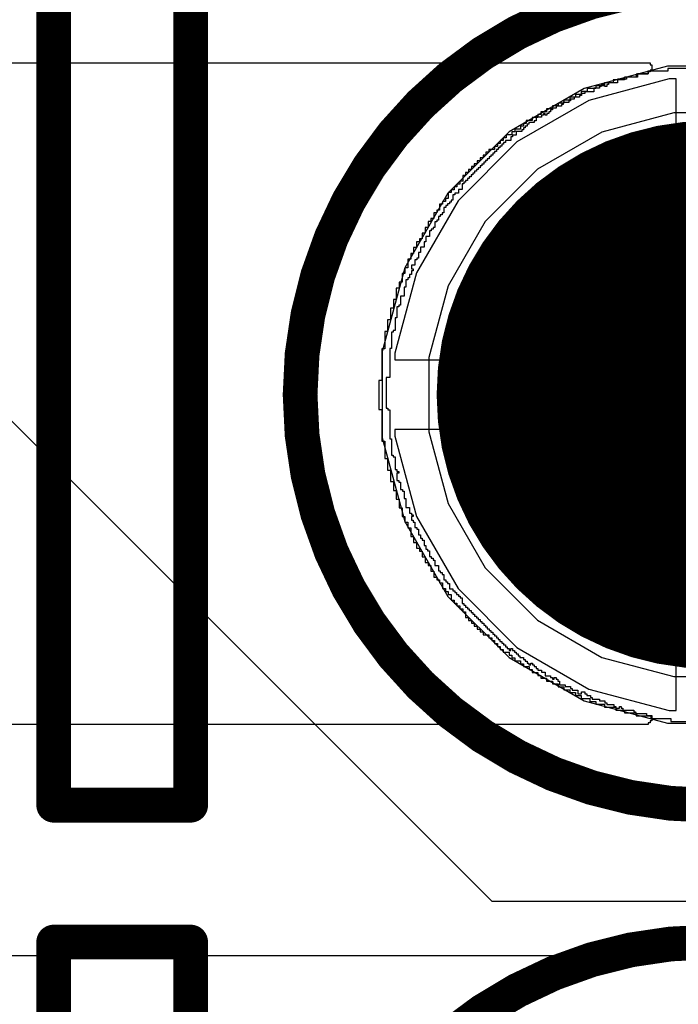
# Model space of a CAD drawing. Header units: millimetres. Extents: x -0.08 to 3.17, y -0.08 to 4.88.
# Tile 259 of 288: x 2.83 to 2.92, y 3.31 to 3.45. Entities that reach past the tile are written whole.
import ezdxf

# ---------------------------------------------------------------- set-up
doc = ezdxf.new("R2010")
doc.units = ezdxf.units.MM
doc.header["$MEASUREMENT"] = 0
for name, color, linetype in [('BottomLayer', 5, 'Continuous'), ('BottomOverlay', 54, 'Continuous'), ('BottomSolder', 6, 'Continuous'), ('Mechanical15', 56, 'Continuous'), ('MidLayer1', 16, 'Continuous'), ('MidLayer2', 76, 'Continuous'), ('MultiLayer', 9, 'Continuous'), ('PadHoleLayer', 156, 'Continuous'), ('TopLayer', 1, 'Continuous'), ('TopOverlay', 2, 'Continuous'), ('TopSolder', 216, 'Continuous')]:
    doc.layers.add(name, color=color, linetype=linetype)

# ---------------------------------------------------------------- blocks, each defined once
blk = doc.blocks.new('MK125002GO_483')
at = {"layer": 'BottomLayer', "const_width": 0.03543}
blk.add_lwpolyline([(0.05118, 0, 1), (0.08661, 0, 1)], format="xyb", close=True, dxfattribs=at)
at = {"layer": 'BottomSolder', "const_width": 0.03943}
blk.add_lwpolyline([(0.04918, 0, 1), (0.08861, 0, 1)], format="xyb", close=True, dxfattribs=at)
at = {"layer": 'Mechanical15', "const_width": 0.005}
for points in [[(-0.11614, 0.09449), (-0.00984, 0.09449)], [(-0.00984, 0.09449), (-0.00984, 0.0748)], [(0.00985, 0.09449), (0.12796, 0.09449)], [(0.00985, 0.09449), (0.00985, 0.0748)], [(-0.11614, 0.0748), (-0.00984, 0.0748)], [(0.00985, 0.0748), (0.12796, 0.0748)]]:
    blk.add_lwpolyline(points, dxfattribs=at)
at = {"layer": 'Mechanical15'}
for points, const_width in [([(-0.01109, 0.09449, 1), (-0.00859, 0.09449, 1)], 0.0025), ([(-0.01109, 0.09449, 1), (-0.00859, 0.09449, 1)], 0.0025), ([(0.0086, 0.09449, 1), (0.0111, 0.09449, 1)], 0.0025), ([(0.0086, 0.09449, 1), (0.0111, 0.09449, 1)], 0.0025), ([(-0.01109, 0.0748, 1), (-0.00859, 0.0748, 1)], 0.0025), ([(-0.01109, 0.0748, 1), (-0.00859, 0.0748, 1)], 0.0025), ([(0.0086, 0.0748, 1), (0.0111, 0.0748, 1)], 0.0025), ([(0.0086, 0.0748, 1), (0.0111, 0.0748, 1)], 0.0025), ([(-0.00983, 0, 1), (-0.12795, 0, 1)], 0.005), ([(0.12796, 0, 1), (0.00984, 0, 1)], 0.005)]:
    blk.add_lwpolyline(points, format="xyb", close=True, dxfattribs=dict(at, const_width=const_width))
at = {"layer": 'MidLayer1', "const_width": 0.03543}
blk.add_lwpolyline([(0.05118, 0, 1), (0.08661, 0, 1)], format="xyb", close=True, dxfattribs=at)
at = {"layer": 'MidLayer2', "const_width": 0.03543}
blk.add_lwpolyline([(0.05118, 0, 1), (0.08661, 0, 1)], format="xyb", close=True, dxfattribs=at)
at = {"layer": 'MultiLayer', "const_width": 0.03543}
blk.add_lwpolyline([(0.05118, 0, 1), (0.08661, 0, 1)], format="xyb", close=True, dxfattribs=at)
at = {"layer": 'PadHoleLayer', "const_width": 0.01969}
blk.add_lwpolyline([(0.05905, 0, 1), (0.07874, 0, 1)], format="xyb", close=True, dxfattribs=at)
at = {"layer": 'TopLayer', "const_width": 0.03543}
blk.add_lwpolyline([(0.05118, 0, 1), (0.08661, 0, 1)], format="xyb", close=True, dxfattribs=at)
at = {"layer": 'TopSolder', "const_width": 0.03943}
blk.add_lwpolyline([(0.04918, 0, 1), (0.08861, 0, 1)], format="xyb", close=True, dxfattribs=at)

msp = doc.modelspace()

# ---------------------------------------------------------------- linework, layer by layer
at = {"layer": 'BottomLayer'}
for p, q in [((2.92291, 3.44291), (2.9109, 3.43969)), ((2.93535, 3.44291), (2.92291, 3.44291)), ((2.9109, 3.43969), (2.90013, 3.43347)), ((2.90013, 3.43347), (2.89133, 3.42468)), ((2.89133, 3.42468), (2.88511, 3.4139)), ((2.88511, 3.4139), (2.88189, 3.40189)), ((2.88189, 3.40189), (2.88189, 3.38945)), ((2.88189, 3.38945), (2.88511, 3.37743)), ((2.88511, 3.37743), (2.89133, 3.36666)), ((2.89133, 3.36666), (2.90013, 3.35786)), ((2.90013, 3.35786), (2.9109, 3.35164)), ((2.9109, 3.35164), (2.92291, 3.34842)), ((2.92291, 3.34842), (2.93535, 3.34842))]:
    msp.add_line(p, q, dxfattribs=at)
at = {"layer": 'BottomOverlay'}
for p, q in [((2.92006, 3.44177), (2.9184, 3.44177)), ((2.9184, 3.44177), (2.9184, 3.44136)), ((2.92297, 3.44219), (2.92006, 3.44219)), ((2.92006, 3.44219), (2.92006, 3.44177)), ((2.93461, 3.4426), (2.92297, 3.4426)), ((2.92297, 3.4426), (2.92297, 3.44219)), ((2.91508, 3.44052), (2.91383, 3.44052)), ((2.91383, 3.44052), (2.91383, 3.44011)), ((2.91674, 3.44094), (2.91508, 3.44094)), ((2.91508, 3.44094), (2.91508, 3.44052)), ((2.9184, 3.44136), (2.91674, 3.44136)), ((2.91674, 3.44136), (2.91674, 3.44094)), ((2.9105, 3.43886), (2.90967, 3.43886)), ((2.90967, 3.43886), (2.90967, 3.43845)), ((2.91133, 3.43928), (2.9105, 3.43928)), ((2.9105, 3.43928), (2.9105, 3.43886)), ((2.91258, 3.43969), (2.91133, 3.43969)), ((2.91133, 3.43969), (2.91133, 3.43928)), ((2.91383, 3.44011), (2.91258, 3.44011)), ((2.91258, 3.44011), (2.91258, 3.43969)), ((2.90801, 3.43761), (2.90718, 3.43761)), ((2.90718, 3.43761), (2.90718, 3.4372)), ((2.90884, 3.43803), (2.90801, 3.43803)), ((2.90801, 3.43803), (2.90801, 3.43761)), ((2.90967, 3.43845), (2.90884, 3.43845)), ((2.90884, 3.43845), (2.90884, 3.43803)), ((2.90551, 3.43637), (2.90468, 3.43637)), ((2.90468, 3.43637), (2.90468, 3.43595)), ((2.90635, 3.43678), (2.90551, 3.43678)), ((2.90551, 3.43678), (2.90551, 3.43637)), ((2.90718, 3.4372), (2.90635, 3.4372)), ((2.90635, 3.4372), (2.90635, 3.43678)), ((2.9026, 3.4347), (2.90219, 3.4347)), ((2.90219, 3.4347), (2.90219, 3.43429)), ((2.90344, 3.43512), (2.9026, 3.43512)), ((2.9026, 3.43512), (2.9026, 3.4347)), ((2.90427, 3.43554), (2.90344, 3.43554)), ((2.90344, 3.43554), (2.90344, 3.43512)), ((2.90468, 3.43595), (2.90427, 3.43595)), ((2.90427, 3.43595), (2.90427, 3.43554)), ((2.90094, 3.43346), (2.90053, 3.43346)), ((2.90053, 3.43346), (2.90053, 3.43304)), ((2.90177, 3.43387), (2.90094, 3.43387)), ((2.90094, 3.43387), (2.90094, 3.43346)), ((2.90219, 3.43429), (2.90177, 3.43429)), ((2.90177, 3.43429), (2.90177, 3.43387)), ((2.89886, 3.43179), (2.89845, 3.43179)), ((2.89845, 3.43179), (2.89845, 3.43138)), ((2.89928, 3.43221), (2.89886, 3.43221)), ((2.89886, 3.43221), (2.89886, 3.43179)), ((2.89969, 3.43263), (2.89928, 3.43263)), ((2.89928, 3.43263), (2.89928, 3.43221)), ((2.90053, 3.43304), (2.89969, 3.43304)), ((2.89969, 3.43304), (2.89969, 3.43263)), ((2.8972, 3.43055), (2.89678, 3.43055)), ((2.89678, 3.43055), (2.89678, 3.43013)), ((2.89803, 3.43096), (2.8972, 3.43096)), ((2.8972, 3.43096), (2.8972, 3.43055)), ((2.89845, 3.43138), (2.89803, 3.43138)), ((2.89803, 3.43138), (2.89803, 3.43096)), ((2.89595, 3.4293), (2.89554, 3.4293)), ((2.89554, 3.4293), (2.89554, 3.42888)), ((2.89637, 3.42972), (2.89595, 3.42972)), ((2.89595, 3.42972), (2.89595, 3.4293)), ((2.89678, 3.43013), (2.89637, 3.43013)), ((2.89637, 3.43013), (2.89637, 3.42972)), ((2.89429, 3.42764), (2.89387, 3.42764)), ((2.89387, 3.42764), (2.89387, 3.42722)), ((2.89471, 3.42805), (2.89429, 3.42805)), ((2.89429, 3.42805), (2.89429, 3.42764)), ((2.89512, 3.42847), (2.89471, 3.42847)), ((2.89471, 3.42847), (2.89471, 3.42805)), ((2.89554, 3.42888), (2.89512, 3.42888)), ((2.89512, 3.42888), (2.89512, 3.42847)), ((2.89346, 3.42639), (2.89304, 3.42639)), ((2.89304, 3.42639), (2.89304, 3.42597)), ((2.89387, 3.42722), (2.89346, 3.42722)), ((2.89346, 3.42722), (2.89346, 3.42639)), ((2.8918, 3.42473), (2.89138, 3.42473)), ((2.89138, 3.42473), (2.89138, 3.4239)), ((2.89221, 3.42514), (2.8918, 3.42514)), ((2.8918, 3.42514), (2.8918, 3.42473)), ((2.89263, 3.42556), (2.89221, 3.42556)), ((2.89221, 3.42556), (2.89221, 3.42514)), ((2.89304, 3.42597), (2.89263, 3.42597)), ((2.89263, 3.42597), (2.89263, 3.42556)), ((2.89096, 3.42348), (2.89055, 3.42348)), ((2.89055, 3.42348), (2.89055, 3.42306)), ((2.89138, 3.4239), (2.89096, 3.4239)), ((2.89096, 3.4239), (2.89096, 3.42348)), ((2.88972, 3.42182), (2.8893, 3.42182)), ((2.8893, 3.42182), (2.8893, 3.42099)), ((2.89013, 3.42223), (2.88972, 3.42223)), ((2.88972, 3.42223), (2.88972, 3.42182)), ((2.89055, 3.42306), (2.89013, 3.42306)), ((2.89013, 3.42306), (2.89013, 3.42223)), ((2.88889, 3.42057), (2.88847, 3.42057)), ((2.88847, 3.42057), (2.88847, 3.41974)), ((2.8893, 3.42099), (2.88889, 3.42099)), ((2.88889, 3.42099), (2.88889, 3.42057)), ((2.88847, 3.41974), (2.88805, 3.41974)), ((2.88805, 3.41974), (2.88805, 3.41891)), ((2.88722, 3.41766), (2.88681, 3.41766)), ((2.88681, 3.41766), (2.88681, 3.41683)), ((2.88764, 3.41808), (2.88722, 3.41808)), ((2.88722, 3.41808), (2.88722, 3.41766)), ((2.88805, 3.41891), (2.88764, 3.41891)), ((2.88764, 3.41891), (2.88764, 3.41808)), ((2.88681, 3.41683), (2.88639, 3.41683)), ((2.88639, 3.41683), (2.88639, 3.416)), ((2.88598, 3.41517), (2.88556, 3.41517)), ((2.88556, 3.41517), (2.88556, 3.41392)), ((2.88639, 3.416), (2.88598, 3.416)), ((2.88598, 3.416), (2.88598, 3.41517)), ((2.88556, 3.41392), (2.88514, 3.41392)), ((2.88514, 3.41392), (2.88514, 3.41309)), ((2.88514, 3.41309), (2.88473, 3.41309)), ((2.88473, 3.41309), (2.88473, 3.41184)), ((2.88431, 3.41101), (2.8839, 3.41101)), ((2.8839, 3.41101), (2.8839, 3.40935)), ((2.88473, 3.41184), (2.88431, 3.41184)), ((2.88431, 3.41184), (2.88431, 3.41101)), ((2.8839, 3.40935), (2.88348, 3.40935)), ((2.88348, 3.40935), (2.88348, 3.4081)), ((2.88348, 3.4081), (2.88307, 3.4081)), ((2.88307, 3.4081), (2.88307, 3.40644)), ((2.88307, 3.40644), (2.88265, 3.40644)), ((2.88265, 3.40644), (2.88265, 3.40477)), ((2.88265, 3.40477), (2.88223, 3.40477)), ((2.88223, 3.40477), (2.88223, 3.40228)), ((2.88223, 3.40228), (2.88182, 3.40228)), ((2.88182, 3.40228), (2.88182, 3.39771)), ((2.88182, 3.39771), (2.8814, 3.39771)), ((2.8814, 3.39771), (2.8814, 3.39355)), ((2.8814, 3.39355), (2.88182, 3.39355)), ((2.88182, 3.39355), (2.88182, 3.38898)), ((2.88182, 3.38898), (2.88223, 3.38898)), ((2.88223, 3.38898), (2.88223, 3.38648)), ((2.88223, 3.38648), (2.88265, 3.38648)), ((2.88265, 3.38648), (2.88265, 3.38482)), ((2.88265, 3.38482), (2.88307, 3.38482)), ((2.88307, 3.38482), (2.88307, 3.38316)), ((2.88307, 3.38316), (2.88348, 3.38316)), ((2.88348, 3.38316), (2.88348, 3.38191)), ((2.88348, 3.38191), (2.8839, 3.38191)), ((2.8839, 3.38191), (2.8839, 3.38066)), ((2.8839, 3.38066), (2.88431, 3.38066)), ((2.88431, 3.38066), (2.88431, 3.37941)), ((2.88431, 3.37941), (2.88473, 3.37941)), ((2.88473, 3.37941), (2.88473, 3.37817)), ((2.88473, 3.37817), (2.88514, 3.37817)), ((2.88514, 3.37817), (2.88514, 3.37734)), ((2.88514, 3.37734), (2.88556, 3.37734)), ((2.88556, 3.37734), (2.88556, 3.3765)), ((2.88556, 3.3765), (2.88598, 3.3765)), ((2.88598, 3.3765), (2.88598, 3.37526)), ((2.88598, 3.37526), (2.88639, 3.37526)), ((2.88639, 3.37526), (2.88639, 3.37443)), ((2.88639, 3.37443), (2.88681, 3.37443)), ((2.88681, 3.37443), (2.88681, 3.37359)), ((2.88681, 3.37359), (2.88722, 3.37359)), ((2.88722, 3.37359), (2.88722, 3.37318)), ((2.88722, 3.37318), (2.88764, 3.37318)), ((2.88764, 3.37318), (2.88764, 3.37235)), ((2.88764, 3.37235), (2.88805, 3.37235)), ((2.88805, 3.37235), (2.88805, 3.37152)), ((2.88805, 3.37152), (2.88847, 3.37152)), ((2.88847, 3.37152), (2.88847, 3.3711)), ((2.88847, 3.3711), (2.88889, 3.3711)), ((2.88889, 3.3711), (2.88889, 3.37027)), ((2.88889, 3.37027), (2.8893, 3.37027)), ((2.8893, 3.37027), (2.8893, 3.36944)), ((2.8893, 3.36944), (2.88972, 3.36944)), ((2.88972, 3.36944), (2.88972, 3.36902)), ((2.88972, 3.36902), (2.89013, 3.36902)), ((2.89013, 3.36902), (2.89013, 3.36861)), ((2.89013, 3.36861), (2.89055, 3.36861)), ((2.89055, 3.36861), (2.89055, 3.36777)), ((2.89055, 3.36777), (2.89096, 3.36777)), ((2.89096, 3.36777), (2.89096, 3.36736)), ((2.89096, 3.36736), (2.89138, 3.36736)), ((2.89138, 3.36736), (2.89138, 3.36694)), ((2.89138, 3.36694), (2.8918, 3.36694)), ((2.8918, 3.36694), (2.8918, 3.36611)), ((2.8918, 3.36611), (2.89221, 3.36611)), ((2.89221, 3.36611), (2.89221, 3.3657)), ((2.89221, 3.3657), (2.89263, 3.3657)), ((2.89263, 3.3657), (2.89263, 3.36528)), ((2.89263, 3.36528), (2.89304, 3.36528)), ((2.89304, 3.36528), (2.89304, 3.36486)), ((2.89304, 3.36486), (2.89346, 3.36486)), ((2.89346, 3.36486), (2.89346, 3.36445)), ((2.89346, 3.36445), (2.89387, 3.36445)), ((2.89387, 3.36445), (2.89387, 3.36362)), ((2.89387, 3.36362), (2.89429, 3.36362)), ((2.89429, 3.36362), (2.89429, 3.3632)), ((2.89429, 3.3632), (2.89471, 3.3632)), ((2.89471, 3.3632), (2.89471, 3.36279)), ((2.89471, 3.36279), (2.89512, 3.36279)), ((2.89512, 3.36279), (2.89512, 3.36237)), ((2.89512, 3.36237), (2.89554, 3.36237)), ((2.89554, 3.36237), (2.89554, 3.36195)), ((2.89554, 3.36195), (2.89595, 3.36195)), ((2.89595, 3.36195), (2.89595, 3.36154)), ((2.89595, 3.36154), (2.89637, 3.36154)), ((2.89637, 3.36154), (2.89637, 3.36112)), ((2.89637, 3.36112), (2.8972, 3.36112)), ((2.8972, 3.36112), (2.8972, 3.36071)), ((2.8972, 3.36071), (2.89762, 3.36071)), ((2.89762, 3.36071), (2.89762, 3.36029)), ((2.89762, 3.36029), (2.89803, 3.36029)), ((2.89803, 3.36029), (2.89803, 3.35988)), ((2.89803, 3.35988), (2.89845, 3.35988)), ((2.89845, 3.35988), (2.89845, 3.35946)), ((2.89845, 3.35946), (2.89886, 3.35946)), ((2.89886, 3.35946), (2.89886, 3.35904)), ((2.89886, 3.35904), (2.89928, 3.35904)), ((2.89928, 3.35904), (2.89928, 3.35863)), ((2.89928, 3.35863), (2.90011, 3.35863)), ((2.90011, 3.35863), (2.90011, 3.35821)), ((2.90011, 3.35821), (2.90053, 3.35821)), ((2.90053, 3.35821), (2.90053, 3.3578)), ((2.90053, 3.3578), (2.90094, 3.3578)), ((2.90094, 3.3578), (2.90094, 3.35738)), ((2.90094, 3.35738), (2.90177, 3.35738)), ((2.90177, 3.35738), (2.90177, 3.35697)), ((2.90177, 3.35697), (2.90219, 3.35697)), ((2.90219, 3.35697), (2.90219, 3.35655)), ((2.90219, 3.35655), (2.90302, 3.35655)), ((2.90302, 3.35655), (2.90302, 3.35613)), ((2.90302, 3.35613), (2.90344, 3.35613)), ((2.90344, 3.35613), (2.90344, 3.35572)), ((2.90344, 3.35572), (2.90427, 3.35572)), ((2.90427, 3.35572), (2.90427, 3.3553)), ((2.90427, 3.3553), (2.90468, 3.3553)), ((2.90468, 3.3553), (2.90468, 3.35489)), ((2.90468, 3.35489), (2.90551, 3.35489)), ((2.90551, 3.35489), (2.90551, 3.35447)), ((2.90551, 3.35447), (2.90635, 3.35447)), ((2.90635, 3.35447), (2.90635, 3.35406)), ((2.90635, 3.35406), (2.90718, 3.35406)), ((2.90718, 3.35406), (2.90718, 3.35364)), ((2.90718, 3.35364), (2.90801, 3.35364)), ((2.90801, 3.35364), (2.90801, 3.35322)), ((2.90801, 3.35322), (2.90884, 3.35322)), ((2.90884, 3.35322), (2.90884, 3.35281)), ((2.90884, 3.35281), (2.90967, 3.35281)), ((2.90967, 3.35281), (2.90967, 3.35239)), ((2.90967, 3.35239), (2.9105, 3.35239)), ((2.9105, 3.35239), (2.9105, 3.35198)), ((2.9105, 3.35198), (2.91175, 3.35198)), ((2.91175, 3.35198), (2.91175, 3.35156)), ((2.91175, 3.35156), (2.91258, 3.35156)), ((2.91258, 3.35156), (2.91258, 3.35115)), ((2.91258, 3.35115), (2.91383, 3.35115)), ((2.91383, 3.35115), (2.91383, 3.35073)), ((2.91383, 3.35073), (2.91549, 3.35073)), ((2.91549, 3.35073), (2.91549, 3.35031)), ((2.91549, 3.35031), (2.91674, 3.35031)), ((2.91674, 3.35031), (2.91674, 3.3499)), ((2.91674, 3.3499), (2.9184, 3.3499)), ((2.9184, 3.3499), (2.9184, 3.34948)), ((2.9184, 3.34948), (2.92048, 3.34948)), ((2.92048, 3.34948), (2.92048, 3.34907)), ((2.92048, 3.34907), (2.92339, 3.34907)), ((2.92339, 3.34907), (2.92339, 3.34865)), ((2.92339, 3.34865), (2.9342, 3.34865))]:
    msp.add_line(p, q, dxfattribs=at)
at = {"layer": 'MidLayer1'}
for p, q in [((2.92315, 3.4411), (2.9116, 3.438)), ((2.92413, 3.4411), (2.92315, 3.4411)), ((2.92413, 3.40067), (2.92413, 3.4411)), ((2.9116, 3.438), (2.90124, 3.43202)), ((2.90124, 3.43202), (2.89278, 3.42356)), ((2.89278, 3.42356), (2.8868, 3.4132)), ((2.8868, 3.4132), (2.8837, 3.40165)), ((2.8837, 3.40165), (2.8837, 3.40067)), ((2.8837, 3.40067), (2.92413, 3.40067)), ((2.92413, 3.39067), (2.8837, 3.39067)), ((2.8837, 3.39067), (2.8837, 3.38969)), ((2.92413, 3.35023), (2.92413, 3.39067)), ((2.8837, 3.38969), (2.8868, 3.37813)), ((2.8868, 3.37813), (2.89278, 3.36777)), ((2.89278, 3.36777), (2.90124, 3.35931)), ((2.90124, 3.35931), (2.9116, 3.35333)), ((2.9116, 3.35333), (2.92315, 3.35023)), ((2.92315, 3.35023), (2.92413, 3.35023))]:
    msp.add_line(p, q, dxfattribs=at)
at = {"layer": 'MidLayer2'}
for p, q in [((2.9238, 3.43622), (2.91348, 3.43345)), ((2.93447, 3.43622), (2.9238, 3.43622)), ((2.91348, 3.43345), (2.90423, 3.42812)), ((2.90423, 3.42812), (2.89669, 3.42057)), ((2.89669, 3.42057), (2.89135, 3.41132)), ((2.89135, 3.41132), (2.88858, 3.40101)), ((2.88858, 3.40101), (2.88858, 3.39033)), ((2.88858, 3.39033), (2.89135, 3.38001)), ((2.89135, 3.38001), (2.89669, 3.37077)), ((2.89669, 3.37077), (2.90423, 3.36322)), ((2.90423, 3.36322), (2.91348, 3.35788)), ((2.91348, 3.35788), (2.9238, 3.35512)), ((2.9238, 3.35512), (2.93447, 3.35512))]:
    msp.add_line(p, q, dxfattribs=at)
at = {"layer": 'TopLayer'}
for p, q in [((2.70093, 3.51954), (2.89764, 3.32283)), ((2.9238, 3.43622), (2.91348, 3.43345)), ((2.93447, 3.43622), (2.9238, 3.43622)), ((2.91348, 3.43345), (2.90423, 3.42812)), ((2.90423, 3.42812), (2.89669, 3.42057)), ((2.89669, 3.42057), (2.89135, 3.41132)), ((2.89135, 3.41132), (2.88858, 3.40101)), ((2.88858, 3.40101), (2.88858, 3.39033)), ((2.88858, 3.39033), (2.89135, 3.38001)), ((2.89135, 3.38001), (2.89669, 3.37077)), ((2.89669, 3.37077), (2.90423, 3.36322)), ((2.90423, 3.36322), (2.91348, 3.35788)), ((2.91348, 3.35788), (2.9238, 3.35512)), ((2.9238, 3.35512), (2.93447, 3.35512)), ((2.89764, 3.32283), (2.99488, 3.32283)), ((2.99409, 3.31496), (2.62822, 3.31496))]:
    msp.add_line(p, q, dxfattribs=at)
at = {"layer": 'TopOverlay'}
for p, q in [((2.73733, 3.4434), (2.9204, 3.4434)), ((2.9204, 3.4434), (2.9204, 3.44314)), ((2.9204, 3.44314), (2.92066, 3.44314)), ((2.92066, 3.44314), (2.92066, 3.44236)), ((2.92014, 3.44184), (2.91858, 3.44184)), ((2.91858, 3.44184), (2.91858, 3.44132)), ((2.9204, 3.4421), (2.92014, 3.4421)), ((2.92014, 3.4421), (2.92014, 3.44184)), ((2.92066, 3.44236), (2.9204, 3.44236)), ((2.9204, 3.44236), (2.9204, 3.4421)), ((2.9139, 3.44028), (2.91337, 3.44028)), ((2.91337, 3.44028), (2.91337, 3.44002)), ((2.9139, 3.44002), (2.9139, 3.44028)), ((2.91441, 3.44028), (2.91416, 3.44028)), ((2.91416, 3.44028), (2.91416, 3.44002)), ((2.91572, 3.44054), (2.91441, 3.44054)), ((2.91441, 3.44054), (2.91441, 3.44028)), ((2.91702, 3.44106), (2.91572, 3.44106)), ((2.91572, 3.44106), (2.91572, 3.44054)), ((2.91858, 3.44132), (2.91702, 3.44132)), ((2.91702, 3.44132), (2.91702, 3.44106)), ((2.91103, 3.43898), (2.91051, 3.43898)), ((2.91051, 3.43898), (2.91051, 3.43872)), ((2.91233, 3.43924), (2.91103, 3.43924)), ((2.91103, 3.43924), (2.91103, 3.43898)), ((2.91311, 3.43976), (2.91233, 3.43976)), ((2.91233, 3.43976), (2.91233, 3.43924)), ((2.91337, 3.44002), (2.91311, 3.44002)), ((2.91311, 3.44002), (2.91311, 3.43976)), ((2.91416, 3.44002), (2.9139, 3.44002)), ((2.90791, 3.43742), (2.90765, 3.43742)), ((2.90765, 3.43742), (2.90765, 3.43716)), ((2.90869, 3.43768), (2.90791, 3.43768)), ((2.90791, 3.43768), (2.90791, 3.43742)), ((2.90895, 3.43794), (2.90869, 3.43794)), ((2.90869, 3.43794), (2.90869, 3.43768)), ((2.90947, 3.4382), (2.90895, 3.4382)), ((2.90895, 3.4382), (2.90895, 3.43794)), ((2.91025, 3.43846), (2.90947, 3.43846)), ((2.90947, 3.43846), (2.90947, 3.4382)), ((2.91051, 3.43872), (2.91025, 3.43872)), ((2.91025, 3.43872), (2.91025, 3.43846)), ((2.90531, 3.43612), (2.90505, 3.43612)), ((2.90505, 3.43612), (2.90505, 3.43586)), ((2.90531, 3.43586), (2.90531, 3.43612)), ((2.90583, 3.43612), (2.90557, 3.43612)), ((2.90557, 3.43612), (2.90557, 3.43586)), ((2.90609, 3.43638), (2.90583, 3.43638)), ((2.90583, 3.43638), (2.90583, 3.43612)), ((2.90635, 3.43664), (2.90609, 3.43664)), ((2.90609, 3.43664), (2.90609, 3.43638)), ((2.90687, 3.4369), (2.90635, 3.4369)), ((2.90635, 3.4369), (2.90635, 3.43664)), ((2.90765, 3.43716), (2.90687, 3.43716)), ((2.90687, 3.43716), (2.90687, 3.4369)), ((2.90297, 3.43456), (2.90271, 3.43456)), ((2.90271, 3.43456), (2.90271, 3.4343)), ((2.90375, 3.43482), (2.90297, 3.43482)), ((2.90297, 3.43482), (2.90297, 3.43456)), ((2.90401, 3.43508), (2.90375, 3.43508)), ((2.90375, 3.43508), (2.90375, 3.43482)), ((2.90479, 3.4356), (2.90401, 3.4356)), ((2.90401, 3.4356), (2.90401, 3.43508)), ((2.90505, 3.43586), (2.90479, 3.43586)), ((2.90479, 3.43586), (2.90479, 3.4356)), ((2.90557, 3.43586), (2.90531, 3.43586)), ((2.90193, 3.43352), (2.90115, 3.43352)), ((2.90115, 3.43352), (2.90115, 3.433)), ((2.90219, 3.43378), (2.90193, 3.43378)), ((2.90193, 3.43378), (2.90193, 3.43352)), ((2.90245, 3.43404), (2.90219, 3.43404)), ((2.90219, 3.43404), (2.90219, 3.43378)), ((2.90271, 3.4343), (2.90245, 3.4343)), ((2.90245, 3.4343), (2.90245, 3.43404)), ((2.89959, 3.43196), (2.89933, 3.43196)), ((2.89933, 3.43196), (2.89933, 3.4317)), ((2.90037, 3.43222), (2.89959, 3.43222)), ((2.89959, 3.43222), (2.89959, 3.43196)), ((2.90063, 3.43274), (2.90037, 3.43274)), ((2.90037, 3.43274), (2.90037, 3.43222)), ((2.90115, 3.433), (2.90063, 3.433)), ((2.90063, 3.433), (2.90063, 3.43274)), ((2.89803, 3.4304), (2.89777, 3.4304)), ((2.89777, 3.4304), (2.89777, 3.43014)), ((2.89829, 3.43066), (2.89803, 3.43066)), ((2.89803, 3.43066), (2.89803, 3.4304)), ((2.89855, 3.43092), (2.89829, 3.43092)), ((2.89829, 3.43092), (2.89829, 3.43066)), ((2.89881, 3.43118), (2.89855, 3.43118)), ((2.89855, 3.43118), (2.89855, 3.43092)), ((2.89907, 3.43144), (2.89881, 3.43144)), ((2.89881, 3.43144), (2.89881, 3.43118)), ((2.89933, 3.4317), (2.89907, 3.4317)), ((2.89907, 3.4317), (2.89907, 3.43144)), ((2.89673, 3.4291), (2.89647, 3.4291)), ((2.89647, 3.4291), (2.89647, 3.42884)), ((2.89699, 3.42936), (2.89673, 3.42936)), ((2.89673, 3.42936), (2.89673, 3.4291)), ((2.89725, 3.42962), (2.89699, 3.42962)), ((2.89699, 3.42962), (2.89699, 3.42936)), ((2.89751, 3.42988), (2.89725, 3.42988)), ((2.89725, 3.42988), (2.89725, 3.42962)), ((2.89777, 3.43014), (2.89751, 3.43014)), ((2.89751, 3.43014), (2.89751, 3.42988)), ((2.89517, 3.42754), (2.89491, 3.42754)), ((2.89491, 3.42754), (2.89491, 3.42728)), ((2.89543, 3.4278), (2.89517, 3.4278)), ((2.89517, 3.4278), (2.89517, 3.42754)), ((2.89569, 3.42806), (2.89543, 3.42806)), ((2.89543, 3.42806), (2.89543, 3.4278)), ((2.89595, 3.42832), (2.89569, 3.42832)), ((2.89569, 3.42832), (2.89569, 3.42806)), ((2.89621, 3.42858), (2.89595, 3.42858)), ((2.89595, 3.42858), (2.89595, 3.42832)), ((2.89647, 3.42884), (2.89621, 3.42884)), ((2.89621, 3.42884), (2.89621, 3.42858)), ((2.89387, 3.42624), (2.89361, 3.42624)), ((2.89361, 3.42624), (2.89361, 3.42598)), ((2.89413, 3.4265), (2.89387, 3.4265)), ((2.89387, 3.4265), (2.89387, 3.42624)), ((2.89439, 3.42676), (2.89413, 3.42676)), ((2.89413, 3.42676), (2.89413, 3.4265)), ((2.89465, 3.42702), (2.89439, 3.42702)), ((2.89439, 3.42702), (2.89439, 3.42676)), ((2.89491, 3.42728), (2.89465, 3.42728)), ((2.89465, 3.42728), (2.89465, 3.42702)), ((2.89283, 3.42468), (2.89231, 3.42468)), ((2.89231, 3.42468), (2.89231, 3.42442)), ((2.89335, 3.4252), (2.89283, 3.4252)), ((2.89283, 3.4252), (2.89283, 3.42468)), ((2.89361, 3.42598), (2.89335, 3.42598)), ((2.89335, 3.42598), (2.89335, 3.4252)), ((2.89179, 3.42338), (2.89153, 3.42338)), ((2.89153, 3.42338), (2.89153, 3.42312)), ((2.89205, 3.42364), (2.89179, 3.42364)), ((2.89179, 3.42364), (2.89179, 3.42338)), ((2.89231, 3.42442), (2.89205, 3.42442)), ((2.89205, 3.42442), (2.89205, 3.42364)), ((2.89075, 3.42182), (2.89049, 3.42182)), ((2.89049, 3.42182), (2.89049, 3.42156)), ((2.89101, 3.4226), (2.89075, 3.4226)), ((2.89075, 3.4226), (2.89075, 3.42182)), ((2.89127, 3.42286), (2.89101, 3.42286)), ((2.89101, 3.42286), (2.89101, 3.4226)), ((2.89153, 3.42312), (2.89127, 3.42312)), ((2.89127, 3.42312), (2.89127, 3.42286)), ((2.88971, 3.42052), (2.88945, 3.42052)), ((2.88945, 3.42052), (2.88945, 3.41974)), ((2.88997, 3.42078), (2.88971, 3.42078)), ((2.88971, 3.42078), (2.88971, 3.42052)), ((2.89023, 3.4213), (2.88997, 3.4213)), ((2.88997, 3.4213), (2.88997, 3.42078)), ((2.89049, 3.42156), (2.89023, 3.42156)), ((2.89023, 3.42156), (2.89023, 3.4213)), ((2.88893, 3.41922), (2.88867, 3.41922)), ((2.88867, 3.41922), (2.88867, 3.41844)), ((2.88919, 3.41948), (2.88893, 3.41948)), ((2.88893, 3.41948), (2.88893, 3.41922)), ((2.88945, 3.41974), (2.88919, 3.41974)), ((2.88919, 3.41974), (2.88919, 3.41948)), ((2.88815, 3.41766), (2.88789, 3.41766)), ((2.88789, 3.41766), (2.88789, 3.41688)), ((2.88867, 3.41844), (2.88815, 3.41844)), ((2.88815, 3.41844), (2.88815, 3.41766)), ((2.88789, 3.41688), (2.88737, 3.41688)), ((2.88737, 3.41688), (2.88737, 3.4161)), ((2.88685, 3.41506), (2.88659, 3.41506)), ((2.88659, 3.41506), (2.88659, 3.41428)), ((2.88711, 3.41532), (2.88685, 3.41532)), ((2.88685, 3.41532), (2.88685, 3.41506)), ((2.88737, 3.4161), (2.88711, 3.4161)), ((2.88711, 3.4161), (2.88711, 3.41532)), ((2.88659, 3.41428), (2.88607, 3.41428)), ((2.88607, 3.41428), (2.88607, 3.41376)), ((2.88607, 3.41376), (2.88633, 3.41376)), ((2.88633, 3.4135), (2.88607, 3.4135)), ((2.88607, 3.4135), (2.88607, 3.41298)), ((2.88633, 3.41376), (2.88633, 3.4135)), ((2.88555, 3.4122), (2.88529, 3.4122)), ((2.88529, 3.4122), (2.88529, 3.41116)), ((2.88581, 3.41246), (2.88555, 3.41246)), ((2.88555, 3.41246), (2.88555, 3.4122)), ((2.88607, 3.41298), (2.88581, 3.41298)), ((2.88581, 3.41298), (2.88581, 3.41246)), ((2.88529, 3.41116), (2.88503, 3.41116)), ((2.88503, 3.41116), (2.88503, 3.40986)), ((2.88503, 3.40986), (2.88451, 3.40986)), ((2.88451, 3.40986), (2.88451, 3.40856)), ((2.88425, 3.4083), (2.88399, 3.4083)), ((2.88399, 3.4083), (2.88399, 3.40674)), ((2.88451, 3.40856), (2.88425, 3.40856)), ((2.88425, 3.40856), (2.88425, 3.4083)), ((2.88399, 3.40674), (2.88373, 3.40674)), ((2.88373, 3.40674), (2.88373, 3.40492)), ((2.88373, 3.40492), (2.88347, 3.40492)), ((2.88347, 3.40492), (2.88347, 3.40466)), ((2.88347, 3.40466), (2.88321, 3.40466)), ((2.88321, 3.40466), (2.88321, 3.40232)), ((2.88321, 3.40232), (2.88295, 3.40232)), ((2.88295, 3.40232), (2.88295, 3.39816)), ((2.88295, 3.39816), (2.88243, 3.39816)), ((2.88243, 3.39816), (2.88243, 3.39374)), ((2.88243, 3.39374), (2.88269, 3.39374)), ((2.88269, 3.39374), (2.88269, 3.39348)), ((2.88269, 3.39348), (2.88295, 3.39348)), ((2.88295, 3.39348), (2.88295, 3.38932)), ((2.88295, 3.38932), (2.88321, 3.38932)), ((2.88321, 3.38932), (2.88321, 3.38698)), ((2.88321, 3.38698), (2.88347, 3.38698)), ((2.88347, 3.38698), (2.88347, 3.38672)), ((2.88347, 3.38672), (2.88373, 3.38672)), ((2.88373, 3.38672), (2.88373, 3.3849)), ((2.88373, 3.3849), (2.88399, 3.3849)), ((2.88399, 3.3849), (2.88399, 3.38464)), ((2.88399, 3.38464), (2.88425, 3.38464)), ((2.88425, 3.38438), (2.88399, 3.38438)), ((2.88399, 3.38438), (2.88399, 3.38334)), ((2.88425, 3.38464), (2.88425, 3.38438)), ((2.88399, 3.38334), (2.88425, 3.38334)), ((2.88425, 3.38334), (2.88425, 3.38308)), ((2.88425, 3.38308), (2.88451, 3.38308)), ((2.88451, 3.38308), (2.88451, 3.38204)), ((2.88451, 3.38204), (2.88477, 3.38204)), ((2.88477, 3.38204), (2.88477, 3.38178)), ((2.88477, 3.38178), (2.88503, 3.38178)), ((2.88503, 3.38178), (2.88503, 3.38074)), ((2.88503, 3.38074), (2.88529, 3.38074)), ((2.88529, 3.38074), (2.88529, 3.37943)), ((2.88529, 3.37943), (2.88581, 3.37943)), ((2.88581, 3.37943), (2.88581, 3.37865)), ((2.88581, 3.37865), (2.88607, 3.37865)), ((2.88607, 3.37865), (2.88607, 3.37839)), ((2.88607, 3.37839), (2.88633, 3.37839)), ((2.88633, 3.37813), (2.88607, 3.37813)), ((2.88607, 3.37813), (2.88607, 3.37761)), ((2.88633, 3.37839), (2.88633, 3.37813)), ((2.88607, 3.37761), (2.88633, 3.37761)), ((2.88633, 3.37761), (2.88633, 3.37735)), ((2.88633, 3.37735), (2.88659, 3.37735)), ((2.88659, 3.37735), (2.88659, 3.37657)), ((2.88659, 3.37657), (2.88685, 3.37657)), ((2.88685, 3.37657), (2.88685, 3.37631)), ((2.88685, 3.37631), (2.88711, 3.37631)), ((2.88711, 3.37631), (2.88711, 3.37553)), ((2.88711, 3.37553), (2.88737, 3.37553)), ((2.88737, 3.37553), (2.88737, 3.37501)), ((2.88737, 3.37501), (2.88763, 3.37501)), ((2.88763, 3.37501), (2.88763, 3.37475)), ((2.88763, 3.37475), (2.88789, 3.37475)), ((2.88789, 3.37475), (2.88789, 3.37397)), ((2.88789, 3.37397), (2.88815, 3.37397)), ((2.88815, 3.37397), (2.88815, 3.37345)), ((2.88815, 3.37345), (2.88841, 3.37345)), ((2.88841, 3.37345), (2.88841, 3.37319)), ((2.88841, 3.37319), (2.88867, 3.37319)), ((2.88867, 3.37319), (2.88867, 3.37241)), ((2.88867, 3.37241), (2.88893, 3.37241)), ((2.88893, 3.37241), (2.88893, 3.37215)), ((2.88893, 3.37215), (2.88919, 3.37215)), ((2.88919, 3.37215), (2.88919, 3.37189)), ((2.88919, 3.37189), (2.88945, 3.37189)), ((2.88945, 3.37189), (2.88945, 3.37111)), ((2.88945, 3.37111), (2.88997, 3.37111)), ((2.88997, 3.37111), (2.88997, 3.37033)), ((2.88997, 3.37033), (2.89023, 3.37033)), ((2.89023, 3.37033), (2.89023, 3.37007)), ((2.89023, 3.37007), (2.89049, 3.37007)), ((2.89049, 3.37007), (2.89049, 3.36981)), ((2.89049, 3.36981), (2.89075, 3.36981)), ((2.89075, 3.36981), (2.89075, 3.36903)), ((2.89075, 3.36903), (2.89101, 3.36903)), ((2.89101, 3.36903), (2.89101, 3.36877)), ((2.89101, 3.36877), (2.89127, 3.36877)), ((2.89127, 3.36877), (2.89127, 3.36851)), ((2.89127, 3.36851), (2.89153, 3.36851)), ((2.89153, 3.36851), (2.89153, 3.36773)), ((2.89153, 3.36773), (2.89205, 3.36773)), ((2.89205, 3.36773), (2.89205, 3.36747)), ((2.89205, 3.36747), (2.89231, 3.36747)), ((2.89231, 3.36747), (2.89231, 3.36721)), ((2.89231, 3.36721), (2.89257, 3.36721)), ((2.89257, 3.36721), (2.89257, 3.36695)), ((2.89257, 3.36695), (2.89283, 3.36695)), ((2.89283, 3.36695), (2.89283, 3.36669)), ((2.89283, 3.36669), (2.89309, 3.36669)), ((2.89309, 3.36669), (2.89309, 3.36643)), ((2.89309, 3.36643), (2.89335, 3.36643)), ((2.89335, 3.36643), (2.89335, 3.36565)), ((2.89335, 3.36565), (2.89361, 3.36565)), ((2.89361, 3.36565), (2.89361, 3.36539)), ((2.89361, 3.36539), (2.89387, 3.36539)), ((2.89387, 3.36539), (2.89387, 3.36513)), ((2.89387, 3.36513), (2.89413, 3.36513)), ((2.89413, 3.36513), (2.89413, 3.36487)), ((2.89413, 3.36487), (2.89439, 3.36487)), ((2.89439, 3.36487), (2.89439, 3.36461)), ((2.89439, 3.36461), (2.89465, 3.36461)), ((2.89465, 3.36461), (2.89465, 3.36435)), ((2.89465, 3.36435), (2.89491, 3.36435)), ((2.89491, 3.36435), (2.89491, 3.36409)), ((2.89491, 3.36409), (2.89517, 3.36409)), ((2.89517, 3.36409), (2.89517, 3.36383)), ((2.89517, 3.36383), (2.89543, 3.36383)), ((2.89543, 3.36383), (2.89543, 3.36357)), ((2.89543, 3.36357), (2.89569, 3.36357)), ((2.89569, 3.36357), (2.89569, 3.36331)), ((2.89569, 3.36331), (2.89595, 3.36331)), ((2.89595, 3.36331), (2.89595, 3.36305)), ((2.89595, 3.36305), (2.89621, 3.36305)), ((2.89621, 3.36305), (2.89621, 3.36279)), ((2.89621, 3.36279), (2.89647, 3.36279)), ((2.89647, 3.36279), (2.89647, 3.36253)), ((2.89647, 3.36253), (2.89673, 3.36253)), ((2.89673, 3.36253), (2.89673, 3.36227)), ((2.89673, 3.36227), (2.89699, 3.36227)), ((2.89699, 3.36227), (2.89699, 3.36201)), ((2.89699, 3.36201), (2.89725, 3.36201)), ((2.89725, 3.36201), (2.89725, 3.36175)), ((2.89725, 3.36175), (2.89751, 3.36175)), ((2.89751, 3.36175), (2.89751, 3.36149)), ((2.89751, 3.36149), (2.89777, 3.36149)), ((2.89777, 3.36149), (2.89777, 3.36123)), ((2.89777, 3.36123), (2.89803, 3.36123)), ((2.89803, 3.36123), (2.89803, 3.36097)), ((2.89803, 3.36097), (2.89829, 3.36097)), ((2.89829, 3.36097), (2.89829, 3.36071)), ((2.89829, 3.36071), (2.89855, 3.36071)), ((2.89855, 3.36071), (2.89855, 3.36045)), ((2.89855, 3.36045), (2.89881, 3.36045)), ((2.89881, 3.36045), (2.89881, 3.36019)), ((2.89881, 3.36019), (2.89907, 3.36019)), ((2.89907, 3.36019), (2.89907, 3.35993)), ((2.89907, 3.35993), (2.89933, 3.35993)), ((2.89933, 3.35993), (2.89933, 3.35967)), ((2.89933, 3.35967), (2.89959, 3.35967)), ((2.89959, 3.35967), (2.89959, 3.35941)), ((2.89959, 3.35941), (2.89985, 3.35941)), ((2.89985, 3.35941), (2.89985, 3.35915)), ((2.89985, 3.35915), (2.90011, 3.35915)), ((2.90011, 3.35915), (2.90011, 3.35889)), ((2.90011, 3.35889), (2.90037, 3.35889)), ((2.90037, 3.35889), (2.90037, 3.35915)), ((2.90037, 3.35915), (2.90063, 3.35915)), ((2.90063, 3.35915), (2.90063, 3.35889)), ((2.90063, 3.35889), (2.90089, 3.35889)), ((2.90089, 3.35889), (2.90089, 3.35863)), ((2.90089, 3.35863), (2.90115, 3.35863)), ((2.90115, 3.35863), (2.90115, 3.35837)), ((2.90115, 3.35837), (2.90141, 3.35837)), ((2.90141, 3.35837), (2.90141, 3.35811)), ((2.90141, 3.35811), (2.90167, 3.35811)), ((2.90167, 3.35811), (2.90167, 3.35785)), ((2.90167, 3.35785), (2.90219, 3.35785)), ((2.90219, 3.35785), (2.90219, 3.35759)), ((2.90219, 3.35759), (2.90245, 3.35759)), ((2.90245, 3.35759), (2.90245, 3.35733)), ((2.90245, 3.35733), (2.90271, 3.35733)), ((2.90271, 3.35733), (2.90271, 3.35707)), ((2.90271, 3.35707), (2.90297, 3.35707)), ((2.90297, 3.35707), (2.90297, 3.35681)), ((2.90297, 3.35681), (2.90323, 3.35681)), ((2.90323, 3.35681), (2.90323, 3.35707)), ((2.90323, 3.35707), (2.90349, 3.35707)), ((2.90349, 3.35707), (2.90349, 3.35681)), ((2.90349, 3.35681), (2.90375, 3.35681)), ((2.90375, 3.35681), (2.90375, 3.35655)), ((2.90375, 3.35655), (2.90401, 3.35655)), ((2.90401, 3.35655), (2.90401, 3.35629)), ((2.90401, 3.35629), (2.90427, 3.35629)), ((2.90427, 3.35629), (2.90427, 3.35603)), ((2.90427, 3.35603), (2.90479, 3.35603)), ((2.90479, 3.35603), (2.90479, 3.35577)), ((2.90479, 3.35577), (2.90531, 3.35577)), ((2.90531, 3.35577), (2.90531, 3.35525)), ((2.90531, 3.35525), (2.90609, 3.35525)), ((2.90609, 3.35525), (2.90609, 3.35499)), ((2.90609, 3.35499), (2.90635, 3.35499)), ((2.90635, 3.35499), (2.90635, 3.35473)), ((2.90635, 3.35473), (2.90661, 3.35473)), ((2.90661, 3.35473), (2.90661, 3.35499)), ((2.90661, 3.35499), (2.90687, 3.35499)), ((2.90687, 3.35499), (2.90687, 3.35473)), ((2.90687, 3.35473), (2.90713, 3.35473)), ((2.90713, 3.35473), (2.90713, 3.35447)), ((2.90713, 3.35447), (2.90739, 3.35447)), ((2.90739, 3.35447), (2.90739, 3.35395)), ((2.90739, 3.35395), (2.90817, 3.35395)), ((2.90817, 3.35395), (2.90817, 3.35369)), ((2.90817, 3.35369), (2.90895, 3.35369)), ((2.90895, 3.35369), (2.90895, 3.35343)), ((2.90895, 3.35343), (2.90921, 3.35343)), ((2.90921, 3.35343), (2.90921, 3.35317)), ((2.90921, 3.35317), (2.90999, 3.35317)), ((2.90999, 3.35317), (2.90999, 3.35265)), ((2.90999, 3.35265), (2.91051, 3.35265)), ((2.91051, 3.35265), (2.91051, 3.35291)), ((2.91051, 3.35291), (2.91103, 3.35291)), ((2.91103, 3.35291), (2.91103, 3.35265)), ((2.91103, 3.35265), (2.91129, 3.35265)), ((2.91129, 3.35265), (2.91129, 3.35239)), ((2.91129, 3.35239), (2.91181, 3.35239)), ((2.91181, 3.35239), (2.91181, 3.35213)), ((2.91181, 3.35213), (2.91207, 3.35213)), ((2.91207, 3.35213), (2.91207, 3.35187)), ((2.91207, 3.35187), (2.91311, 3.35187)), ((2.91311, 3.35187), (2.91311, 3.35161)), ((2.91311, 3.35161), (2.9139, 3.35161)), ((2.9139, 3.35161), (2.9139, 3.35135)), ((2.9139, 3.35135), (2.91416, 3.35135)), ((2.91416, 3.35135), (2.91416, 3.35109)), ((2.91416, 3.35109), (2.9152, 3.35109)), ((2.9152, 3.35109), (2.9152, 3.35083)), ((2.9152, 3.35083), (2.91546, 3.35083)), ((2.91546, 3.35083), (2.91546, 3.35057)), ((2.91546, 3.35057), (2.91598, 3.35057)), ((2.91598, 3.35057), (2.91598, 3.35083)), ((2.91598, 3.35083), (2.91624, 3.35083)), ((2.91624, 3.35083), (2.91624, 3.35057)), ((2.91624, 3.35057), (2.9165, 3.35057)), ((2.9165, 3.35057), (2.9165, 3.35031)), ((2.9165, 3.35031), (2.91806, 3.35031)), ((2.91806, 3.35031), (2.91806, 3.35005)), ((2.91806, 3.35005), (2.91832, 3.35005)), ((2.91832, 3.35005), (2.91832, 3.34979)), ((2.91832, 3.34979), (2.91988, 3.34979)), ((2.91988, 3.34979), (2.91988, 3.34953)), ((2.92014, 3.34823), (2.73733, 3.34823)), ((2.91988, 3.34953), (2.92066, 3.34953)), ((2.9204, 3.34849), (2.92014, 3.34849)), ((2.92014, 3.34849), (2.92014, 3.34823)), ((2.92066, 3.34875), (2.9204, 3.34875)), ((2.9204, 3.34875), (2.9204, 3.34849)), ((2.92066, 3.34953), (2.92066, 3.34875))]:
    msp.add_line(p, q, dxfattribs=at)

# ---------------------------------------------------------------- block references
at = {"rotation": 90}
msp.add_blockref('MK125002GO_483', (2.92913, 3.32677), dxfattribs=at)

doc.saveas('drawing.dxf')
